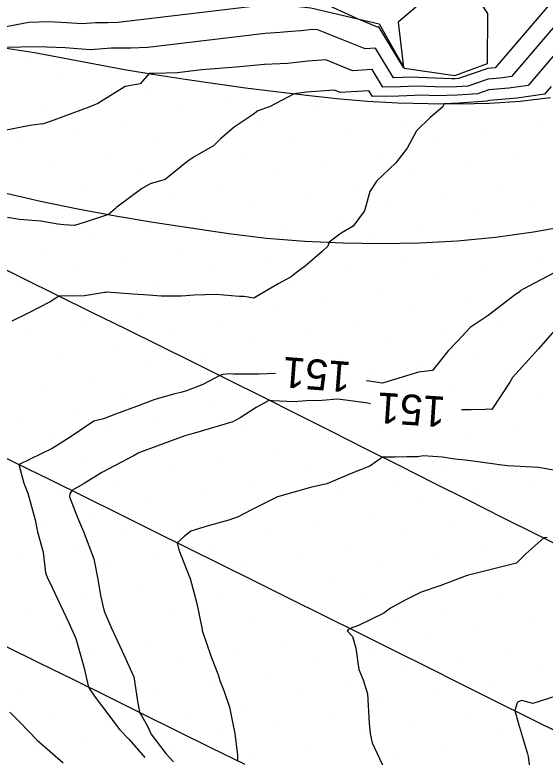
# Model space of a CAD drawing. Extents: x 2354170 to 2357230, y 866100 to 868290.
# Drawn here: x 2355327.49 to 2355362.17, y 867373.67 to 867422.25 of the extents above; entities that cross this region are included whole.
import ezdxf

# ---------------------------------------------------------------- set-up
doc = ezdxf.new("R2010")
doc.units = 0
for name, color, linetype in [('Default', 7, 'Continuous'), ('DTM Contours Major', 7, 'Continuous'), ('DTM Contours Minor', 7, 'Continuous'), ('DTM Contours Minor Text', 7, 'Continuous'), ('Exist DTM Breakline', 7, 'Continuous'), ('Exist DTM Scan Elevation Point', 7, 'Continuous'), ('Exist Roads EOP', 7, 'Continuous'), ('PH Exist DTM Breakline', 7, 'Continuous')]:
    doc.layers.add(name, color=color, linetype=linetype)

msp = doc.modelspace()

# ---------------------------------------------------------------- linework, layer by layer
at = {"layer": 'Default'}
for points in [[(2355356.541, 867425.173), (2355352.555, 867421.775), (2355352.915, 867418.799), (2355351.293, 867421.461), (2355351.209, 867421.455), (2355349.854, 867422.004), (2355347.489, 867423.094)], [(2355362.95, 867423.537), (2355358.904, 867418.792), (2355358.661, 867418.757), (2355358.411, 867418.735), (2355356.496, 867418.089), (2355356.287, 867418.075), (2355356.059, 867418.068), (2355353.345, 867418.166), (2355352.831, 867418.149), (2355352.252, 867418.139), (2355351.075, 867420.07), (2355350.393, 867420.025), (2355347.25, 867421.299), (2355346.77, 867421.266), (2355346.212, 867421.196), (2355345.581, 867421.168), (2355344.81, 867421.101), (2355343.866, 867421.024), (2355336.193, 867420.105), (2355335.074, 867420.07), (2355333.803, 867420.075), (2355332.422, 867419.973), (2355330.782, 867420.089), (2355328.958, 867420.167), (2355326.83, 867420.118)], [(2355344.514, 867422.979), (2355334.258, 867421.751), (2355333.559, 867421.728), (2355332.766, 867421.732), (2355331.905, 867421.668), (2355330.881, 867421.74), (2355329.743, 867421.789), (2355328.415, 867421.759), (2355326.683, 867421.413), (2355323.389, 867421.126), (2355321.939, 867420.982), (2355320.301, 867421.031), (2355318.744, 867420.937), (2355317.18, 867420.886), (2355315.52, 867420.726), (2355313.955, 867421.048), (2355312.59, 867420.697), (2355310.889, 867420.966), (2355309.284, 867421.656), (2355307.867, 867422.284)], [(2355362.819, 867421.544), (2355359.978, 867418.213), (2355359.222, 867418.107), (2355358.447, 867418.038), (2355357.122, 867417.591), (2355356.366, 867417.54), (2355355.535, 867417.512), (2355353.751, 867417.577), (2355352.72, 867417.543), (2355351.562, 867417.523), (2355350.857, 867418.679), (2355349.577, 867418.595), (2355347.819, 867419.308), (2355346.666, 867419.228), (2355345.325, 867419.06), (2355343.809, 867418.992), (2355341.956, 867418.832), (2355339.688, 867418.647), (2355338.128, 867418.46), (2355336.588, 867418.411), (2355336.268, 867418.412), (2355335.689, 867417.741), (2355334.697, 867417.559), (2355332.928, 867416.455), (2355332.397, 867416.238), (2355330.05, 867415.361), (2355329.36, 867415.115), (2355328.601, 867415.032), (2355326.597, 867414.648)], [(2355362.687, 867419.552), (2355361.052, 867417.635), (2355359.784, 867417.456), (2355358.484, 867417.341), (2355357.748, 867417.093), (2355356.445, 867417.005), (2355355.012, 867416.957), (2355354.156, 867416.988), (2355352.61, 867416.937), (2355350.871, 867416.908), (2355350.64, 867417.287), (2355348.761, 867417.166), (2355348.388, 867417.317), (2355346.563, 867417.19), (2355345.765, 867417.09), (2355344.155, 867416.242), (2355343.391, 867415.972), (2355343.082, 867415.732), (2355341.845, 867414.896), (2355340.949, 867414.146), (2355340.475, 867413.685), (2355339.219, 867412.957), (2355338.869, 867412.713), (2355338.724, 867412.62), (2355337.318, 867411.472), (2355336.351, 867411.192), (2355335.773, 867410.859), (2355334.158, 867409.668), (2355334.069, 867409.571), (2355333.617, 867409.176), (2355332.098, 867408.677), (2355331.397, 867408.475), (2355330.704, 867408.516), (2355330.311, 867408.554), (2355329.189, 867408.751), (2355327.793, 867408.867), (2355327.019, 867408.979)], [(2355362.555, 867417.559), (2355362.126, 867417.056), (2355360.345, 867416.805), (2355358.52, 867416.644), (2355358.374, 867416.595), (2355356.524, 867416.47), (2355355.565, 867416.438), (2355355.454, 867416.216), (2355354.648, 867415.537), (2355353.76, 867414.663), (2355353.136, 867413.527), (2355352.395, 867412.568), (2355351.17, 867411.383), (2355350.715, 867410.682), (2355350.367, 867409.415), (2355349.615, 867408.413), (2355348.833, 867407.964), (2355348.055, 867407.372), (2355347.951, 867407.123), (2355347.589, 867406.755), (2355346.479, 867405.807), (2355346.009, 867405.488), (2355345.555, 867405.103), (2355344.72, 867404.657), (2355343.12, 867403.717), (2355342.485, 867403.816), (2355342.171, 867403.827), (2355340.653, 867403.954), (2355339.229, 867403.91), (2355338.389, 867403.849), (2355337.066, 867403.852), (2355336.234, 867403.915), (2355335.239, 867403.965), (2355333.48, 867404.099), (2355333.43, 867404.092), (2355333.347, 867404.081), (2355332.047, 867403.853), (2355330.404, 867403.837), (2355330.353, 867403.815), (2355330.069, 867403.637), (2355329.865, 867403.504), (2355329.857, 867403.499), (2355328.283, 867402.686), (2355327.286, 867402.202)], [(2355363.042, 867405.524), (2355360.767, 867404.317), (2355360.536, 867404.185), (2355360.467, 867404.104), (2355360.237, 867403.948), (2355358.439, 867402.574), (2355357.262, 867401.799), (2355356.428, 867400.907), (2355355.837, 867400.263), (2355354.808, 867398.981), (2355353.885, 867398.877), (2355351.526, 867398.155), (2355350.506, 867398.301), (2355350.494, 867398.302)], [(2355344.528, 867398.77), (2355343.456, 867398.73), (2355341.807, 867398.745), (2355341.545, 867398.763), (2355341.093, 867398.709), (2355340.896, 867398.652), (2355339.775, 867398.065), (2355338.709, 867397.642), (2355338.35, 867397.546), (2355337.955, 867397.454), (2355336.642, 867397.071), (2355335.618, 867396.69), (2355334.07, 867396.112), (2355333.288, 867395.824), (2355332.652, 867395.654), (2355331.252, 867394.698), (2355330.395, 867394.15), (2355329.924, 867393.881), (2355327.767, 867392.832), (2355327.753, 867392.823), (2355328.087, 867391.599), (2355328.335, 867390.954), (2355328.812, 867389.202), (2355328.98, 867388.42), (2355329.351, 867387.095), (2355329.507, 867385.744), (2355329.658, 867385.353), (2355329.78, 867385.098), (2355330.278, 867384.029), (2355331.033, 867382.46), (2355331.483, 867381.439), (2355331.997, 867379.588), (2355332.312, 867378.256), (2355332.425, 867378.088), (2355332.752, 867377.602), (2355333.151, 867377.044), (2355333.32, 867376.856), (2355334.329, 867375.48), (2355334.972, 867374.822), (2355335.999, 867373.657)], [(2355363.66, 867392.278), (2355361.746, 867392.635), (2355359.705, 867392.744), (2355359.162, 867392.796), (2355358.887, 867392.846), (2355357.304, 867393.06), (2355356.117, 867393.19), (2355355.451, 867393.301), (2355354.195, 867393.392), (2355353.836, 867393.337), (2355353.117, 867393.32), (2355352.37, 867393.311), (2355351.541, 867393.305), (2355351.066, 867392.977), (2355350.695, 867392.71), (2355349.485, 867392.227), (2355347.904, 867391.559), (2355346.834, 867391.319), (2355345.673, 867390.996), (2355344.662, 867390.706), (2355343.011, 867389.877), (2355342.105, 867389.4), (2355341.48, 867389.189), (2355340.127, 867388.818), (2355338.997, 867388.459), (2355338.538, 867388.1), (2355338.106, 867387.708), (2355338.226, 867387.234), (2355338.901, 867385.524), (2355338.956, 867385.374), (2355339.399, 867383.729), (2355339.735, 867382.021), (2355339.749, 867381.966), (2355340.298, 867380.304), (2355340.781, 867379.071), (2355340.925, 867378.628), (2355341.154, 867378.038), (2355341.527, 867376.946), (2355341.716, 867375.953), (2355341.879, 867375.214), (2355341.972, 867374.5), (2355342.057, 867373.835), (2355342.055, 867373.445)], [(2355362.303, 867388.054), (2355362.076, 867388.017), (2355360.897, 867386.975), (2355360.285, 867386.365), (2355357.065, 867385.56), (2355356.997, 867385.542), (2355355.356, 867384.909), (2355354.072, 867384.481), (2355352.979, 867383.916), (2355352.05, 867383.426), (2355351.624, 867383.103), (2355349.969, 867382.278), (2355349.418, 867382.084), (2355349.228, 867381.941), (2355349.578, 867381.566), (2355349.779, 867380.81), (2355349.991, 867379.4), (2355350.261, 867378.725), (2355350.547, 867377.819), (2355350.672, 867375.897), (2355350.72, 867375.21), (2355350.863, 867374.613), (2355351.672, 867372.878)], [(2355363.881, 867377.99), (2355361.364, 867377.183), (2355360.64, 867377.371), (2355360.396, 867377.299), (2355360.334, 867377.228), (2355360.19, 867376.716), (2355360.423, 867375.851), (2355361.014, 867373.892), (2355361.051, 867373.706), (2355361.09, 867373.52), (2355361.557, 867370.535), (2355361.75, 867369.988), (2355362.369, 867368.562)], [(2355327.174, 867376.627), (2355327.814, 867375.957), (2355328.959, 867374.795), (2355330.66, 867373.299)]]:
    msp.add_lwpolyline(points, dxfattribs=at)
at = {"layer": 'DTM Contours Major'}
msp.add_lwpolyline([(2355362.819, 867421.544), (2355359.978, 867418.213), (2355359.222, 867418.107), (2355358.447, 867418.038), (2355357.122, 867417.591), (2355356.366, 867417.54), (2355355.535, 867417.512), (2355353.751, 867417.577), (2355352.72, 867417.543), (2355351.562, 867417.523), (2355350.857, 867418.679), (2355349.577, 867418.595), (2355347.819, 867419.308), (2355346.666, 867419.228), (2355345.325, 867419.06), (2355343.809, 867418.992), (2355341.956, 867418.832), (2355339.688, 867418.647), (2355338.128, 867418.46), (2355336.588, 867418.411), (2355336.268, 867418.412), (2355335.689, 867417.741), (2355334.697, 867417.559), (2355332.928, 867416.455), (2355332.397, 867416.238), (2355330.05, 867415.361), (2355329.36, 867415.115), (2355328.601, 867415.032), (2355326.597, 867414.648)], dxfattribs=at)
at = {"layer": 'DTM Contours Minor'}
for points in [[(2355362.784, 867401.585), (2355361.744, 867400.388), (2355361.316, 867399.934), (2355360.039, 867398.518), (2355359.862, 867398.216), (2355358.676, 867396.422), (2355358.42, 867396.439), (2355358.259, 867396.426), (2355357.32, 867396.399), (2355356.693, 867396.41)], [(2355350.738, 867396.806), (2355350.583, 867396.831), (2355349.624, 867396.968), (2355349.282, 867397.015), (2355348.6, 867397.093), (2355347.568, 867397.023), (2355346.569, 867396.985), (2355345.761, 867396.917), (2355344.339, 867396.982), (2355344.192, 867397.007), (2355344.096, 867397.008), (2355343.281, 867396.549), (2355342.229, 867395.873), (2355341.754, 867395.627), (2355339.245, 867394.872), (2355338.912, 867394.784), (2355338.607, 867394.712), (2355336.78, 867394.02), (2355335.718, 867393.625), (2355335.553, 867393.563), (2355335.286, 867393.42), (2355333.191, 867392.3), (2355332.032, 867391.587), (2355331.22, 867391.122), (2355331.088, 867390.895), (2355331.078, 867390.701), (2355331.587, 867389.354), (2355331.992, 867388.441), (2355332.665, 867386.653), (2355332.923, 867385.316), (2355333.094, 867384.249), (2355333.328, 867383.216), (2355333.804, 867382.118), (2355334.638, 867380.336), (2355335.044, 867379.461), (2355335.273, 867378.932), (2355335.519, 867377.346), (2355335.64, 867376.609), (2355335.672, 867376.561), (2355335.769, 867376.401), (2355336.185, 867375.657), (2355336.395, 867375.192), (2355337.362, 867373.902), (2355337.862, 867373.364)]]:
    msp.add_lwpolyline(points, dxfattribs=at)
at = {"layer": 'Exist DTM Breakline'}
for points in [[(2355316.839, 867410.592), (2355319.067, 867409.458), (2355321.303, 867408.34), (2355323.542, 867407.228), (2355325.783, 867406.119), (2355328.024, 867405.012), (2355330.266, 867403.905), (2355332.508, 867402.8), (2355334.75, 867401.694), (2355336.992, 867400.587), (2355339.232, 867399.478), (2355341.472, 867398.366), (2355343.709, 867397.25), (2355345.943, 867396.129), (2355348.176, 867395.004), (2355350.407, 867393.877), (2355352.64, 867392.751), (2355354.873, 867391.628), (2355357.107, 867390.506), (2355359.342, 867389.386), (2355361.577, 867388.266), (2355363.813, 867387.148)], [(2355326.726, 867410.629), (2355329.162, 867410.069), (2355331.608, 867409.552), (2355334.066, 867409.092), (2355336.531, 867408.68), (2355339.003, 867408.303), (2355341.477, 867407.942), (2355343.959, 867407.645), (2355346.451, 867407.446), (2355348.948, 867407.331), (2355351.447, 867407.289), (2355353.947, 867407.323), (2355356.443, 867407.459), (2355358.931, 867407.706), (2355361.407, 867408.05), (2355363.868, 867408.487)], [(2355325.301, 867394.053), (2355327.542, 867392.944), (2355329.782, 867391.834), (2355332.022, 867390.724), (2355334.262, 867389.614), (2355336.502, 867388.504), (2355338.742, 867387.392), (2355340.981, 867386.281), (2355343.22, 867385.168), (2355345.458, 867384.055), (2355347.697, 867382.942), (2355349.934, 867381.827), (2355352.172, 867380.713), (2355354.41, 867379.598), (2355356.647, 867378.482), (2355358.885, 867377.367), (2355361.122, 867376.252), (2355363.36, 867375.136)], [(2355304.458, 867392.093), (2355306.697, 867390.982), (2355308.937, 867389.87), (2355311.175, 867388.758), (2355313.414, 867387.645), (2355315.652, 867386.532), (2355317.891, 867385.418), (2355320.129, 867384.305), (2355322.368, 867383.192), (2355324.607, 867382.079), (2355326.845, 867380.967), (2355329.085, 867379.855), (2355331.325, 867378.745), (2355333.565, 867377.635), (2355335.806, 867376.527), (2355338.047, 867375.42), (2355340.29, 867374.314), (2355342.532, 867373.21)]]:
    msp.add_lwpolyline(points, dxfattribs=at)
at = {"layer": 'Exist DTM Scan Elevation Point'}
for p, q in [((2355328.489, 867419.392), (2355328.489, 867419.392)), ((2355330.574, 867418.013), (2355330.574, 867418.013)), ((2355336.123, 867417.339), (2355336.123, 867417.339)), ((2355332.659, 867416.633), (2355332.659, 867416.633)), ((2355341.672, 867416.665), (2355341.672, 867416.665)), ((2355329.194, 867415.928), (2355329.194, 867415.928)), ((2355338.208, 867415.959), (2355338.208, 867415.959)), ((2355347.222, 867415.991), (2355347.222, 867415.991)), ((2355356.236, 867416.023), (2355356.236, 867416.023)), ((2355334.743, 867415.254), (2355334.743, 867415.254)), ((2355343.757, 867415.285), (2355343.757, 867415.285)), ((2355352.771, 867415.317), (2355352.771, 867415.317)), ((2355361.785, 867415.349), (2355361.785, 867415.349)), ((2355331.279, 867414.548), (2355331.279, 867414.548)), ((2355340.293, 867414.58), (2355340.293, 867414.58)), ((2355349.307, 867414.612), (2355349.307, 867414.612)), ((2355358.321, 867414.643), (2355358.321, 867414.643)), ((2355345.842, 867413.906), (2355345.842, 867413.906)), ((2355354.856, 867413.938), (2355354.856, 867413.938)), ((2355327.815, 867413.843), (2355327.815, 867413.843)), ((2355336.828, 867413.874), (2355336.828, 867413.874)), ((2355333.364, 867413.169), (2355333.364, 867413.169)), ((2355342.378, 867413.2), (2355342.378, 867413.2)), ((2355351.392, 867413.232), (2355351.392, 867413.232)), ((2355360.406, 867413.264), (2355360.406, 867413.264)), ((2355329.9, 867412.463), (2355329.9, 867412.463)), ((2355338.913, 867412.495), (2355338.913, 867412.495)), ((2355347.927, 867412.527), (2355347.927, 867412.527)), ((2355356.941, 867412.558), (2355356.941, 867412.558)), ((2355335.449, 867411.789), (2355335.449, 867411.789)), ((2355344.463, 867411.821), (2355344.463, 867411.821)), ((2355353.477, 867411.853), (2355353.477, 867411.853)), ((2355331.985, 867411.084), (2355331.985, 867411.084)), ((2355340.998, 867411.115), (2355340.998, 867411.115)), ((2355350.012, 867411.147), (2355350.012, 867411.147)), ((2355359.026, 867411.179), (2355359.026, 867411.179)), ((2355328.52, 867410.378), (2355328.52, 867410.378)), ((2355337.534, 867410.41), (2355337.534, 867410.41)), ((2355346.548, 867410.442), (2355346.548, 867410.442)), ((2355355.562, 867410.473), (2355355.562, 867410.473)), ((2355334.07, 867409.704), (2355334.07, 867409.704)), ((2355343.083, 867409.736), (2355343.083, 867409.736)), ((2355352.097, 867409.768), (2355352.097, 867409.768)), ((2355361.111, 867409.799), (2355361.111, 867409.799)), ((2355348.633, 867409.062), (2355348.633, 867409.062)), ((2355357.647, 867409.094), (2355357.647, 867409.094)), ((2355330.605, 867408.999), (2355330.605, 867408.999)), ((2355339.619, 867409.03), (2355339.619, 867409.03)), ((2355336.155, 867408.325), (2355336.155, 867408.325)), ((2355345.168, 867408.357), (2355345.168, 867408.357)), ((2355354.182, 867408.388), (2355354.182, 867408.388)), ((2355332.69, 867407.619), (2355332.69, 867407.619)), ((2355341.704, 867407.651), (2355341.704, 867407.651)), ((2355350.718, 867407.683), (2355350.718, 867407.683)), ((2355359.732, 867407.714), (2355359.732, 867407.714)), ((2355329.226, 867406.914), (2355329.226, 867406.914)), ((2355338.24, 867406.946), (2355338.24, 867406.946)), ((2355347.253, 867406.977), (2355347.253, 867406.977)), ((2355356.267, 867407.009), (2355356.267, 867407.009)), ((2355334.775, 867406.24), (2355334.775, 867406.24)), ((2355343.789, 867406.272), (2355343.789, 867406.272)), ((2355352.803, 867406.303), (2355352.803, 867406.303)), ((2355361.817, 867406.335), (2355361.817, 867406.335)), ((2355331.311, 867405.534), (2355331.311, 867405.534)), ((2355340.325, 867405.566), (2355340.325, 867405.566)), ((2355349.338, 867405.598), (2355349.338, 867405.598)), ((2355358.352, 867405.629), (2355358.352, 867405.629)), ((2355327.846, 867404.829), (2355327.846, 867404.829)), ((2355336.86, 867404.861), (2355336.86, 867404.861)), ((2355345.874, 867404.892), (2355345.874, 867404.892)), ((2355354.888, 867404.924), (2355354.888, 867404.924)), ((2355342.41, 867404.187), (2355342.41, 867404.187)), ((2355351.423, 867404.218), (2355351.423, 867404.218)), ((2355360.437, 867404.25), (2355360.437, 867404.25)), ((2355333.396, 867404.155), (2355333.396, 867404.155)), ((2355329.931, 867403.449), (2355329.931, 867403.449)), ((2355338.945, 867403.481), (2355338.945, 867403.481)), ((2355347.959, 867403.513), (2355347.959, 867403.513)), ((2355356.973, 867403.544), (2355356.973, 867403.544)), ((2355335.481, 867402.776), (2355335.481, 867402.776)), ((2355344.495, 867402.807), (2355344.495, 867402.807)), ((2355353.508, 867402.839), (2355353.508, 867402.839)), ((2355332.016, 867402.07), (2355332.016, 867402.07)), ((2355341.03, 867402.102), (2355341.03, 867402.102)), ((2355350.044, 867402.133), (2355350.044, 867402.133)), ((2355359.058, 867402.165), (2355359.058, 867402.165)), ((2355328.552, 867401.364), (2355328.552, 867401.364)), ((2355337.566, 867401.396), (2355337.566, 867401.396)), ((2355346.58, 867401.428), (2355346.58, 867401.428)), ((2355355.593, 867401.459), (2355355.593, 867401.459)), ((2355334.101, 867400.691), (2355334.101, 867400.691)), ((2355343.115, 867400.722), (2355343.115, 867400.722)), ((2355352.129, 867400.754), (2355352.129, 867400.754)), ((2355361.143, 867400.786), (2355361.143, 867400.786)), ((2355330.637, 867399.985), (2355330.637, 867399.985)), ((2355339.651, 867400.017), (2355339.651, 867400.017)), ((2355348.665, 867400.048), (2355348.665, 867400.048)), ((2355357.678, 867400.08), (2355357.678, 867400.08)), ((2355345.2, 867399.343), (2355345.2, 867399.343)), ((2355354.214, 867399.374), (2355354.214, 867399.374)), ((2355336.186, 867399.311), (2355336.186, 867399.311)), ((2355332.722, 867398.606), (2355332.722, 867398.606)), ((2355341.736, 867398.637), (2355341.736, 867398.637)), ((2355350.75, 867398.669), (2355350.75, 867398.669)), ((2355359.763, 867398.701), (2355359.763, 867398.701)), ((2355329.257, 867397.9), (2355329.257, 867397.9)), ((2355338.271, 867397.932), (2355338.271, 867397.932)), ((2355347.285, 867397.963), (2355347.285, 867397.963)), ((2355356.299, 867397.995), (2355356.299, 867397.995)), ((2355334.807, 867397.226), (2355334.807, 867397.226)), ((2355343.821, 867397.258), (2355343.821, 867397.258)), ((2355352.834, 867397.289), (2355352.834, 867397.289)), ((2355361.848, 867397.321), (2355361.848, 867397.321)), ((2355331.342, 867396.521), (2355331.342, 867396.521)), ((2355340.356, 867396.552), (2355340.356, 867396.552)), ((2355349.37, 867396.584), (2355349.37, 867396.584)), ((2355358.384, 867396.616), (2355358.384, 867396.616)), ((2355327.878, 867395.815), (2355327.878, 867395.815)), ((2355336.892, 867395.847), (2355336.892, 867395.847)), ((2355345.906, 867395.878), (2355345.906, 867395.878)), ((2355354.919, 867395.91), (2355354.919, 867395.91)), ((2355333.427, 867395.141), (2355333.427, 867395.141)), ((2355342.441, 867395.173), (2355342.441, 867395.173)), ((2355351.455, 867395.204), (2355351.455, 867395.204)), ((2355360.469, 867395.236), (2355360.469, 867395.236)), ((2355347.991, 867394.499), (2355347.991, 867394.499)), ((2355357.004, 867394.531), (2355357.004, 867394.531)), ((2355329.963, 867394.436), (2355329.963, 867394.436)), ((2355338.977, 867394.467), (2355338.977, 867394.467)), ((2355335.512, 867393.762), (2355335.512, 867393.762)), ((2355344.526, 867393.793), (2355344.526, 867393.793)), ((2355353.54, 867393.825), (2355353.54, 867393.825)), ((2355332.048, 867393.056), (2355332.048, 867393.056)), ((2355341.062, 867393.088), (2355341.062, 867393.088)), ((2355350.076, 867393.12), (2355350.076, 867393.12)), ((2355359.089, 867393.151), (2355359.089, 867393.151)), ((2355328.584, 867392.351), (2355328.584, 867392.351)), ((2355337.597, 867392.382), (2355337.597, 867392.382)), ((2355346.611, 867392.414), (2355346.611, 867392.414)), ((2355355.625, 867392.446), (2355355.625, 867392.446)), ((2355334.133, 867391.677), (2355334.133, 867391.677)), ((2355343.147, 867391.708), (2355343.147, 867391.708)), ((2355352.161, 867391.74), (2355352.161, 867391.74)), ((2355361.174, 867391.772), (2355361.174, 867391.772)), ((2355330.669, 867390.971), (2355330.669, 867390.971)), ((2355339.682, 867391.003), (2355339.682, 867391.003)), ((2355348.696, 867391.035), (2355348.696, 867391.035)), ((2355357.71, 867391.066), (2355357.71, 867391.066)), ((2355336.218, 867390.297), (2355336.218, 867390.297)), ((2355345.232, 867390.329), (2355345.232, 867390.329)), ((2355354.246, 867390.361), (2355354.246, 867390.361)), ((2355341.767, 867389.623), (2355341.767, 867389.623)), ((2355350.781, 867389.655), (2355350.781, 867389.655)), ((2355359.795, 867389.687), (2355359.795, 867389.687)), ((2355332.754, 867389.592), (2355332.754, 867389.592)), ((2355329.289, 867388.886), (2355329.289, 867388.886)), ((2355338.303, 867388.918), (2355338.303, 867388.918)), ((2355347.317, 867388.95), (2355347.317, 867388.95)), ((2355356.331, 867388.981), (2355356.331, 867388.981)), ((2355334.839, 867388.212), (2355334.839, 867388.212)), ((2355343.852, 867388.244), (2355343.852, 867388.244)), ((2355352.866, 867388.276), (2355352.866, 867388.276)), ((2355361.88, 867388.307), (2355361.88, 867388.307)), ((2355331.374, 867387.507), (2355331.374, 867387.507)), ((2355340.388, 867387.538), (2355340.388, 867387.538)), ((2355349.402, 867387.57), (2355349.402, 867387.57)), ((2355358.416, 867387.602), (2355358.416, 867387.602)), ((2355327.91, 867386.801), (2355327.91, 867386.801)), ((2355336.924, 867386.833), (2355336.924, 867386.833)), ((2355345.937, 867386.865), (2355345.937, 867386.865)), ((2355354.951, 867386.896), (2355354.951, 867386.896)), ((2355360.501, 867386.222), (2355360.501, 867386.222)), ((2355333.459, 867386.127), (2355333.459, 867386.127)), ((2355342.473, 867386.159), (2355342.473, 867386.159)), ((2355351.487, 867386.191), (2355351.487, 867386.191)), ((2355329.995, 867385.422), (2355329.995, 867385.422)), ((2355339.009, 867385.453), (2355339.009, 867385.453)), ((2355348.022, 867385.485), (2355348.022, 867385.485)), ((2355357.036, 867385.517), (2355357.036, 867385.517)), ((2355344.558, 867384.78), (2355344.558, 867384.78)), ((2355353.572, 867384.811), (2355353.572, 867384.811)), ((2355335.544, 867384.748), (2355335.544, 867384.748)), ((2355332.08, 867384.042), (2355332.08, 867384.042)), ((2355341.093, 867384.074), (2355341.093, 867384.074)), ((2355350.107, 867384.106), (2355350.107, 867384.106)), ((2355359.121, 867384.137), (2355359.121, 867384.137)), ((2355328.615, 867383.337), (2355328.615, 867383.337)), ((2355337.629, 867383.368), (2355337.629, 867383.368)), ((2355346.643, 867383.4), (2355346.643, 867383.4)), ((2355355.657, 867383.432), (2355355.657, 867383.432)), ((2355334.165, 867382.663), (2355334.165, 867382.663)), ((2355343.178, 867382.695), (2355343.178, 867382.695)), ((2355352.192, 867382.726), (2355352.192, 867382.726)), ((2355361.206, 867382.758), (2355361.206, 867382.758)), ((2355330.7, 867381.957), (2355330.7, 867381.957)), ((2355339.714, 867381.989), (2355339.714, 867381.989)), ((2355348.728, 867382.021), (2355348.728, 867382.021)), ((2355357.742, 867382.052), (2355357.742, 867382.052)), ((2355336.25, 867381.283), (2355336.25, 867381.283)), ((2355345.263, 867381.315), (2355345.263, 867381.315)), ((2355354.277, 867381.347), (2355354.277, 867381.347)), ((2355332.785, 867380.578), (2355332.785, 867380.578)), ((2355341.799, 867380.61), (2355341.799, 867380.61)), ((2355350.813, 867380.641), (2355350.813, 867380.641)), ((2355359.827, 867380.673), (2355359.827, 867380.673)), ((2355338.335, 867379.904), (2355338.335, 867379.904)), ((2355347.348, 867379.936), (2355347.348, 867379.936)), ((2355356.362, 867379.967), (2355356.362, 867379.967)), ((2355329.321, 867379.872), (2355329.321, 867379.872)), ((2355334.87, 867379.198), (2355334.87, 867379.198)), ((2355343.884, 867379.23), (2355343.884, 867379.23)), ((2355352.898, 867379.262), (2355352.898, 867379.262)), ((2355361.912, 867379.294), (2355361.912, 867379.294)), ((2355331.406, 867378.493), (2355331.406, 867378.493)), ((2355340.42, 867378.525), (2355340.42, 867378.525)), ((2355349.433, 867378.556), (2355349.433, 867378.556)), ((2355358.447, 867378.588), (2355358.447, 867378.588)), ((2355327.941, 867377.787), (2355327.941, 867377.787)), ((2355336.955, 867377.819), (2355336.955, 867377.819)), ((2355345.969, 867377.851), (2355345.969, 867377.851)), ((2355354.983, 867377.882), (2355354.983, 867377.882)), ((2355333.491, 867377.113), (2355333.491, 867377.113)), ((2355342.505, 867377.145), (2355342.505, 867377.145)), ((2355351.518, 867377.177), (2355351.518, 867377.177)), ((2355360.532, 867377.209), (2355360.532, 867377.209)), ((2355357.068, 867376.503), (2355357.068, 867376.503)), ((2355330.026, 867376.408), (2355330.026, 867376.408)), ((2355339.04, 867376.44), (2355339.04, 867376.44)), ((2355348.054, 867376.471), (2355348.054, 867376.471)), ((2355335.576, 867375.734), (2355335.576, 867375.734)), ((2355344.59, 867375.766), (2355344.59, 867375.766)), ((2355353.603, 867375.797), (2355353.603, 867375.797)), ((2355341.125, 867375.06), (2355341.125, 867375.06)), ((2355350.139, 867375.092), (2355350.139, 867375.092)), ((2355359.153, 867375.124), (2355359.153, 867375.124)), ((2355332.111, 867375.029), (2355332.111, 867375.029)), ((2355328.647, 867374.323), (2355328.647, 867374.323)), ((2355337.661, 867374.355), (2355337.661, 867374.355)), ((2355346.675, 867374.386), (2355346.675, 867374.386)), ((2355355.688, 867374.418), (2355355.688, 867374.418)), ((2355343.21, 867373.681), (2355343.21, 867373.681)), ((2355352.224, 867373.712), (2355352.224, 867373.712)), ((2355361.238, 867373.744), (2355361.238, 867373.744))]:
    msp.add_line(p, q, dxfattribs=at)
at = {"layer": 'Exist Roads EOP'}
msp.add_lwpolyline([(2355326.799, 867420.086), (2355328.777, 867419.793), (2355330.742, 867419.42), (2355332.706, 867419.043), (2355334.674, 867418.683), (2355336.645, 867418.348), (2355338.622, 867418.04), (2355340.601, 867417.754), (2355342.583, 867417.486), (2355344.567, 867417.233), (2355346.553, 867416.996), (2355348.541, 867416.78), (2355350.533, 867416.606), (2355352.53, 867416.5), (2355354.53, 867416.445), (2355356.53, 867416.431), (2355358.529, 867416.471), (2355360.525, 867416.597), (2355362.508, 867416.85)], dxfattribs=at)
at = {"layer": 'PH Exist DTM Breakline'}
msp.add_lwpolyline([(2355020.895, 867566.731), (2355047.101, 867553.397), (2355082.445, 867535.545), (2355115.093, 867519.976), (2355148.878, 867503.069), (2355189.51, 867482.704), (2355236.497, 867458.891), (2355265.87, 867444.934), (2355289.255, 867433.719), (2355311.059, 867425.353), (2355318.523, 867424.7), (2355331.045, 867424.483), (2355346.844, 867422.718), (2355351.323, 867421.656), (2355352.941, 867418.753), (2355356.257, 867418.279), (2355358.394, 867419.067), (2355358.413, 867422.341), (2355356.281, 867425.567), (2355354.45, 867428.091), (2355352.258, 867431.151), (2355351.487, 867427.072), (2355351.536, 867425.452)], dxfattribs=at)

# ---------------------------------------------------------------- texts
at = {"layer": 'Default'}
msp.add_text('151', height=2, rotation=175.5224, dxfattribs=at).set_placement((2355349.528, 867399.526))
at = {"layer": 'DTM Contours Minor Text'}
msp.add_text('151', height=2, rotation=176.1888, dxfattribs=at).set_placement((2355355.706, 867397.251))

doc.saveas('drawing.dxf')
